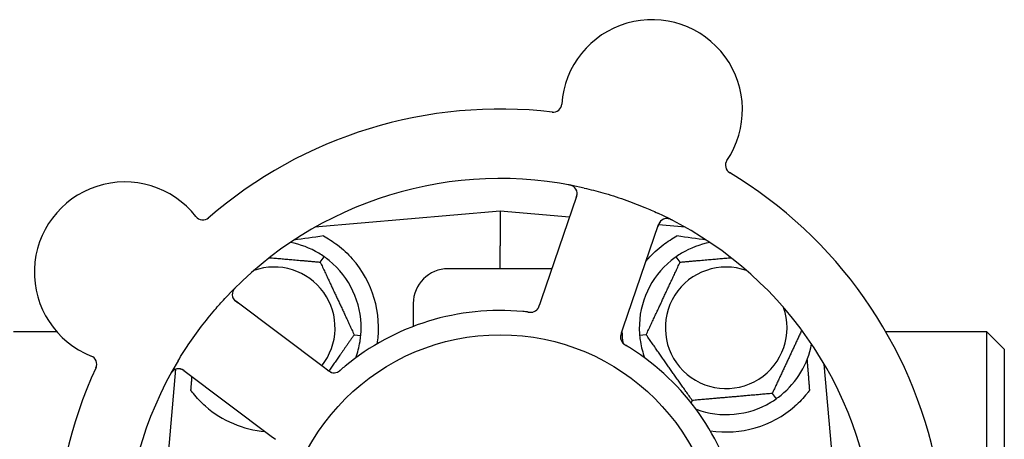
# Model space of a CAD drawing. Header units: inches. Extents: x 24 to 1128, y -69 to 748.
# Tile 603 of 656: x 617.12 to 620.66, y 600.95 to 602.46. Entities that reach past the tile are written whole.
import ezdxf

# ---------------------------------------------------------------- set-up
doc = ezdxf.new("R2010")
doc.units = ezdxf.units.IN
doc.header["$LTSCALE"] = 32
doc.header["$MEASUREMENT"] = 0
doc.layers.add('Visible (ANSI)', color=7, linetype='Continuous', lineweight=30)

msp = doc.modelspace()

# ---------------------------------------------------------------- linework, layer by layer
at = {"layer": 'Visible (ANSI)'}
for p, q in [((619.11808, 601.82414), (618.99093, 601.45227)), ((618.84313, 601.77103), (618.17702, 601.71275)), ((618.84313, 601.77103), (618.84313, 601.64612)), ((619.09246, 601.74922), (618.84313, 601.77103)), ((619.28568, 601.35149), (619.41283, 601.72337)), ((619.50924, 601.71275), (619.41218, 601.72125)), ((618.84313, 601.56353), (618.84313, 601.64612)), ((618.19621, 601.5875), (618.20988, 601.60701)), ((619.49006, 601.5875), (619.47639, 601.60701)), ((619.02897, 601.56353), (618.65563, 601.56353)), ((618.20672, 601.21064), (617.89233, 601.44647)), ((618.53063, 601.43853), (618.53063, 601.35582)), ((618.99093, 601.45227), (618.9845, 601.43344)), ((617.24962, 601.33603), (617.09313, 601.33603)), ((618.31821, 601.32587), (618.34194, 601.32379)), ((619.27925, 601.33269), (619.28568, 601.35149)), ((619.36806, 601.32587), (619.34432, 601.32379)), ((620.59313, 601.33603), (620.23021, 601.33603)), ((620.59313, 600.83164), (620.59313, 601.33603)), ((620.65563, 601.27353), (620.59313, 601.33603)), ((620.65563, 601.27353), (620.65563, 600.81267)), ((620.05613, 600.67576), (620.00851, 601.21999)), ((617.67616, 601.20173), (617.61813, 600.53853)), ((617.70541, 601.19729), (618.01979, 600.96146)), ((618.22261, 601.19872), (618.20672, 601.21064)), ((619.82121, 601.11456), (619.83488, 601.09504)), ((619.53363, 601.0894), (619.5297, 601.08097)), ((618.01979, 600.96146), (618.03571, 600.94952))]:
    msp.add_line(p, q, dxfattribs=at)
msp.add_circle((618.84313, 600.53853), 0.7875, dxfattribs=at)
for centre, radius, start, end in [((619.38906, 602.13528), 0.325, 326.006, 176.24329), ((618.84313, 600.53853), 1.6, 83.25836, 130.99093), ((619.03357, 602.15863), 0.03125, 263.29575, 356.24329), ((619.68442, 601.9361), 0.03125, 146.006, 238.95354), ((618.84313, 600.53853), 1.6, 11.25836, 58.99093), ((617.49323, 601.55116), 0.325, 38.006, 248.24329), ((618.84313, 600.53853), 1.35, 77.06409, 137.1852), ((619.08851, 601.83425), 0.03125, 341.12465, 79.27672), ((617.77394, 601.77052), 0.03125, 218.006, 310.95354), ((618.84313, 600.53853), 1.35, 5.06409, 65.1852), ((619.4424, 601.71326), 0.03125, 62.97257, 161.12465), ((618.03063, 601.35103), 0.3125, 59.15807, 79.28378), ((619.65563, 601.35103), 0.3125, 100.71622, 120.84193), ((618.03063, 601.35103), 0.3125, 359.15807, 50.84193), ((618.03063, 601.35103), 0.375, 351.21293, 41.51889), ((619.65563, 601.35103), 0.3125, 129.15807, 180.84193), ((619.65563, 601.35103), 0.375, 138.48111, 140.17271), ((618.03063, 601.35103), 0.21875, 321.38477, 109.65889), ((618.65563, 601.43853), 0.125, 90, 180), ((619.65563, 601.35103), 0.21875, 70.34111, 19.65889), ((617.91108, 601.47147), 0.03125, 134.97257, 233.12465), ((618.84313, 600.53853), 0.875, 84.63234, 129.61695), ((618.95306, 601.43809), 0.03125, 281.91027, 323.9096), ((619.65563, 601.35103), 0.375, 182.07658, 188.57442), ((618.03063, 601.35103), 0.3125, 339.72028, 350.84193), ((619.30695, 601.3171), 0.03125, 179.11888, 220.57804), ((619.65563, 601.35103), 0.3125, 189.15807, 200.27972), ((619.65563, 601.35103), 0.3125, 309.15807, 349.28378), ((618.84313, 600.53853), 0.875, 12.63234, 57.61695), ((617.36118, 601.22029), 0.03125, 335.29575, 68.24329), ((618.84313, 600.53853), 1.35, 149.06409, 209.1852), ((618.84313, 600.53853), 1.6, 155.25836, 202.99093), ((617.68665, 601.17229), 0.03125, 53.12465, 151.27672), ((618.246, 601.22023), 0.03125, 251.11888, 292.57804), ((619.65563, 601.35103), 0.3125, 249.72028, 300.84193), ((618.03063, 601.35103), 0.375, 228.77041, 265.08898), ((619.65563, 601.35103), 0.375, 261.21293, 311.22959)]:
    msp.add_arc(centre, radius, start, end, dxfattribs=at)
for centre, major_axis, start_param, end_param in [((619.84817, 601.73348), (-2.38839, -0.20896), 5.4649258, 5.5279515), ((617.8381, 601.73348), (2.38839, -0.20896), 0.7552338, 0.8182595)]:
    msp.add_ellipse(centre, major_axis=major_axis, ratio=0.0521373, start_param=start_param, end_param=end_param, dxfattribs=at)
for points, knots in [([(619.10709, 601.85937), (619.10686, 601.85954), (619.10657, 601.85974), (619.10556, 601.8604), (619.10476, 601.86088), (619.1029, 601.86185), (619.10175, 601.86238), (619.09969, 601.86316), (619.09903, 601.8634), (619.09736, 601.86395), (619.09631, 601.86426), (619.09405, 601.86487), (619.09283, 601.86516), (619.09091, 601.86558), (619.09018, 601.86572), (619.08876, 601.866), (619.08806, 601.86613), (619.08735, 601.86626)], [0.051298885, 0.051298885, 0.051298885, 0.051298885, 0.057269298, 0.057269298, 0.069785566, 0.069785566, 0.083632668, 0.083632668, 0.089458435, 0.089458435, 0.09782017, 0.09782017, 0.107290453, 0.107290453, 0.113094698, 0.113094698, 0.118968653, 0.118968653, 0.118968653, 0.118968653]), ([(619.14535, 601.85427), (619.16769, 601.84914), (619.18977, 601.84347), (619.23752, 601.82992), (619.26343, 601.82173), (619.31426, 601.80393), (619.33889, 601.79448), (619.37881, 601.77782), (619.3943, 601.77101), (619.40971, 601.76388)], [-0.73117336, -0.73117336, -0.73117336, -0.73117336, -0.55242948, -0.55242948, -0.34016147, -0.34016147, -0.13232742, -0.13232742, 0, 0, 0, 0]), ([(619.11545, 601.81647), (619.11576, 601.81736), (619.11607, 601.81826), (619.11723, 601.82176), (619.11801, 601.82437), (619.11903, 601.82881), (619.11933, 601.83073), (619.11963, 601.83391), (619.11965, 601.83536), (619.11954, 601.83763), (619.11945, 601.83848), (619.11933, 601.83938), (619.1193, 601.83956), (619.11927, 601.83973)], [0, 0, 0, 0, 0.007248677, 0.007248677, 0.028564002, 0.028564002, 0.04748221, 0.04748221, 0.065361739, 0.065361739, 0.076705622, 0.076705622, 0.079955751, 0.079955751, 0.079955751, 0.079955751]), ([(619.42135, 601.73636), (619.42114, 601.73616), (619.42087, 601.7359), (619.41962, 601.73462), (619.41849, 601.73328), (619.41668, 601.73068), (619.41589, 601.72938), (619.4141, 601.72594), (619.41311, 601.7237), (619.41184, 601.72038), (619.41148, 601.71939), (619.41082, 601.7175), (619.41051, 601.71659), (619.4102, 601.71568)], [0.058736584, 0.058736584, 0.058736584, 0.058736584, 0.064782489, 0.064782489, 0.086145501, 0.086145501, 0.103238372, 0.103238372, 0.123434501, 0.123434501, 0.131598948, 0.131598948, 0.13893919, 0.13893919, 0.13893919, 0.13893919]), ([(619.46288, 601.73787), (619.46233, 601.73815), (619.46177, 601.73844), (619.46028, 601.7392), (619.45931, 601.73967), (619.45751, 601.74052), (619.45666, 601.7409), (619.45448, 601.74182), (619.45311, 601.74234), (619.45069, 601.74315), (619.4496, 601.74346), (619.44772, 601.74392), (619.44691, 601.74408), (619.44527, 601.74434), (619.44448, 601.74442), (619.44358, 601.74448), (619.44339, 601.74449), (619.44323, 601.7445)], [0, 0, 0, 0, 0.005149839, 0.005149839, 0.013554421, 0.013554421, 0.020527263, 0.020527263, 0.031641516, 0.031641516, 0.041623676, 0.041623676, 0.051235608, 0.051235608, 0.063734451, 0.063734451, 0.067355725, 0.067355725, 0.067355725, 0.067355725]), ([(618.20777, 601.68156), (618.22383, 601.67295), (618.24126, 601.66202), (618.27723, 601.63456), (618.29562, 601.61744), (618.31141, 601.5996)], [1.44549616, 1.44549616, 1.44549616, 1.44549616, 1.60647008, 1.60647008, 1.78790376, 1.78790376, 1.78790376, 1.78790376]), ([(619.37486, 601.5996), (619.39078, 601.61759), (619.40933, 601.63483), (619.4453, 601.6622), (619.46256, 601.67301), (619.4785, 601.68156)], [0.51027324, 0.51027324, 0.51027324, 0.51027324, 0.69323174, 0.69323174, 0.85269236, 0.85269236, 0.85269236, 0.85269236]), ([(617.89401, 601.49856), (617.89356, 601.49812), (617.89312, 601.49769), (617.89194, 601.4965), (617.89119, 601.49573), (617.88982, 601.49427), (617.8892, 601.49358), (617.88765, 601.49179), (617.88673, 601.49065), (617.88522, 601.4886), (617.88458, 601.48766), (617.88357, 601.48602), (617.88316, 601.48529), (617.88241, 601.48381), (617.88209, 601.48308), (617.88175, 601.48225), (617.88169, 601.48207), (617.88163, 601.48192)], [0, 0, 0, 0, 0.005149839, 0.005149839, 0.013554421, 0.013554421, 0.020527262, 0.020527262, 0.031641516, 0.031641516, 0.041623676, 0.041623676, 0.051235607, 0.051235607, 0.06373445, 0.06373445, 0.067355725, 0.067355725, 0.067355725, 0.067355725]), ([(617.68518, 601.23254), (617.69697, 601.2522), (617.70918, 601.27144), (617.7368, 601.31265), (617.75257, 601.33472), (617.78455, 601.37672), (617.8005, 601.39647), (617.82862, 601.42936), (617.84057, 601.4428), (617.85283, 601.45603)], [-0.73117437, -0.73117437, -0.73117437, -0.73117437, -0.55243049, -0.55243049, -0.34047291, -0.34047291, -0.14064238, -0.14064238, 0, 0, 0, 0]), ([(617.88261, 601.4586), (617.88273, 601.45833), (617.8829, 601.458), (617.88373, 601.45642), (617.88465, 601.45492), (617.88657, 601.4524), (617.88756, 601.45125), (617.89027, 601.44849), (617.8921, 601.44685), (617.89487, 601.44462), (617.8957, 601.44397), (617.89729, 601.44275), (617.89806, 601.44217), (617.89883, 601.4416)], [0.058736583, 0.058736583, 0.058736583, 0.058736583, 0.064782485, 0.064782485, 0.086145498, 0.086145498, 0.103238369, 0.103238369, 0.123434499, 0.123434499, 0.131598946, 0.131598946, 0.138939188, 0.138939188, 0.138939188, 0.138939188]), ([(618.97754, 601.41866), (618.97759, 601.41873), (618.97766, 601.41881), (618.97784, 601.41906), (618.97797, 601.41924), (618.97856, 601.42005), (618.97908, 601.42083), (618.98022, 601.42279), (618.98087, 601.42406), (618.98206, 601.42674), (618.98262, 601.42814), (618.98337, 601.43019), (618.9836, 601.43083), (618.98394, 601.4318), (618.98405, 601.43213), (618.98427, 601.43277), (618.98437, 601.43308), (618.98448, 601.4334)], [0.038929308, 0.038929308, 0.038929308, 0.038929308, 0.040726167, 0.040726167, 0.043941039, 0.043941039, 0.054249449, 0.054249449, 0.066768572, 0.066768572, 0.07820649, 0.07820649, 0.083402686, 0.083402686, 0.086046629, 0.086046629, 0.08863019, 0.08863019, 0.08863019, 0.08863019]), ([(618.97804, 601.4193), (618.97804, 601.4193), (618.97804, 601.41931), (618.97808, 601.41936), (618.97822, 601.41955), (618.97862, 601.4201), (618.97892, 601.42055), (618.97958, 601.42158), (618.97992, 601.42216), (618.98032, 601.42291), (618.98043, 601.4231), (618.98115, 601.42452), (618.98189, 601.42619), (618.98293, 601.42895), (618.98323, 601.42977), (618.98368, 601.43107), (618.98384, 601.43152), (618.98416, 601.43244), (618.98432, 601.43292), (618.98448, 601.4334)], [0.028019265, 0.028019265, 0.028019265, 0.028019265, 0.028672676, 0.028672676, 0.033062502, 0.033062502, 0.040781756, 0.040781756, 0.051074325, 0.051074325, 0.054504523, 0.054504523, 0.075062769, 0.075062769, 0.083066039, 0.083066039, 0.087153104, 0.087153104, 0.091266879, 0.091266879, 0.091266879, 0.091266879]), ([(618.94339, 601.40777), (618.94291, 601.40782), (618.9424, 601.40788), (618.94186, 601.40794), (618.93699, 601.40849), (618.93034, 601.40919), (618.92499, 601.40969)], [0.48080563, 0.48080563, 0.48080563, 0.48080563, 0.5329828, 0.5329828, 0.5329828, 1, 1, 1, 1]), ([(618.94342, 601.40776), (618.94372, 601.40773), (618.94402, 601.40769), (618.94482, 601.4076), (618.94533, 601.40755), (618.94691, 601.40738), (618.948, 601.40727), (618.95027, 601.4071), (618.95147, 601.40704), (618.95383, 601.40698), (618.95495, 601.40701), (618.95716, 601.40714), (618.95815, 601.40728), (618.95938, 601.40749), (618.95971, 601.40756), (618.95996, 601.40761)], [0.001596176, 0.001596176, 0.001596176, 0.001596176, 0.00393777, 0.00393777, 0.007842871, 0.007842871, 0.016055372, 0.016055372, 0.025513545, 0.025513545, 0.037191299, 0.037191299, 0.054193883, 0.054193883, 0.061558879, 0.061558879, 0.061558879, 0.061558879]), ([(618.94342, 601.40776), (618.94397, 601.4077), (618.94451, 601.40764), (618.94559, 601.40751), (618.94613, 601.40745), (618.94794, 601.40726), (618.94921, 601.40715), (618.95128, 601.40702), (618.95213, 601.40698), (618.95407, 601.40695), (618.95509, 601.40698), (618.95688, 601.40711), (618.95769, 601.4072), (618.95896, 601.4074), (618.95949, 601.4075), (618.9598, 601.40757), (618.95984, 601.40758), (618.95985, 601.40758), (618.95985, 601.40758), (618.95985, 601.40758)], [0, 0, 0, 0, 0.004180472, 0.004180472, 0.008305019, 0.008305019, 0.018114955, 0.018114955, 0.025612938, 0.025612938, 0.036850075, 0.036850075, 0.047489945, 0.047489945, 0.056089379, 0.056089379, 0.05828692, 0.05828692, 0.058652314, 0.058652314, 0.058652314, 0.058652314]), ([(619.27925, 601.33269), (619.27908, 601.33219), (619.27891, 601.33168), (619.27858, 601.33071), (619.27842, 601.33023), (619.27806, 601.32915), (619.27787, 601.32855), (619.27719, 601.32643), (619.27681, 601.32505), (619.27629, 601.32288), (619.27611, 601.32192), (619.27587, 601.32017), (619.27579, 601.31941), (619.27571, 601.31813), (619.2757, 601.31757), (619.2757, 601.31724), (619.2757, 601.3172), (619.2757, 601.3172), (619.2757, 601.3172), (619.2757, 601.3172)], [0, 0, 0, 0, 0.004355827, 0.004355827, 0.0086878, 0.0086878, 0.014307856, 0.014307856, 0.029588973, 0.029588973, 0.043844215, 0.043844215, 0.054171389, 0.054171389, 0.061954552, 0.061954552, 0.063871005, 0.063871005, 0.063878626, 0.063878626, 0.063878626, 0.063878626]), ([(619.27924, 601.33265), (619.27914, 601.33237), (619.27905, 601.33209), (619.27852, 601.33054), (619.27808, 601.32923), (619.27724, 601.32648), (619.27684, 601.32502), (619.27624, 601.32238), (619.27604, 601.32118), (619.27577, 601.31892), (619.27571, 601.31783), (619.2757, 601.31692), (619.2757, 601.31678), (619.2757, 601.31667)], [0, 0, 0, 0, 0.002309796, 0.002309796, 0.012623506, 0.012623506, 0.024338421, 0.024338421, 0.035397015, 0.035397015, 0.047442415, 0.047442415, 0.049661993, 0.049661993, 0.049661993, 0.049661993]), ([(619.28273, 601.29735), (619.28288, 601.29717), (619.28307, 601.29694), (619.28366, 601.29628), (619.2841, 601.29582), (619.28507, 601.29488), (619.28558, 601.29441), (619.28666, 601.29349), (619.2872, 601.29306), (619.28854, 601.29204), (619.28938, 601.29144), (619.29064, 601.29059), (619.29102, 601.29033), (619.29241, 601.28942), (619.29346, 601.28877), (619.29484, 601.28792), (619.29519, 601.28771), (619.29568, 601.28741), (619.29583, 601.28732), (619.29598, 601.28723)], [0.044252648, 0.044252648, 0.044252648, 0.044252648, 0.050671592, 0.050671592, 0.061250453, 0.061250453, 0.071050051, 0.071050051, 0.078610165, 0.078610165, 0.087196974, 0.087196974, 0.090753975, 0.090753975, 0.100050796, 0.100050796, 0.103147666, 0.103147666, 0.104517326, 0.104517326, 0.104517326, 0.104517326]), ([(619.28297, 601.29706), (619.28297, 601.29706), (619.28299, 601.29703), (619.28307, 601.29693), (619.28317, 601.29682), (619.28346, 601.29648), (619.28371, 601.29621), (619.28455, 601.29532), (619.28523, 601.29467), (619.28675, 601.29337), (619.28757, 601.29272), (619.28955, 601.29128), (619.29076, 601.29047), (619.29314, 601.28895), (619.29433, 601.28823), (619.29565, 601.28743), (619.29582, 601.28733), (619.29598, 601.28723)], [0.030853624, 0.030853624, 0.030853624, 0.030853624, 0.032941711, 0.032941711, 0.036385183, 0.036385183, 0.042347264, 0.042347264, 0.055267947, 0.055267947, 0.065838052, 0.065838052, 0.077516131, 0.077516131, 0.087897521, 0.087897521, 0.089364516, 0.089364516, 0.089364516, 0.089364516]), ([(617.66851, 601.19774), (617.66828, 601.19757), (617.66799, 601.19735), (617.66705, 601.19659), (617.66635, 601.19598), (617.66485, 601.19451), (617.664, 601.19358), (617.66262, 601.19187), (617.66219, 601.19131), (617.66115, 601.18989), (617.66052, 601.18899), (617.65925, 601.18703), (617.65859, 601.18595), (617.6576, 601.18426), (617.65724, 601.18361), (617.65654, 601.18234), (617.6562, 601.18172), (617.65586, 601.18108)], [0.051298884, 0.051298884, 0.051298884, 0.051298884, 0.057269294, 0.057269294, 0.069785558, 0.069785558, 0.083632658, 0.083632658, 0.089458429, 0.089458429, 0.097820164, 0.097820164, 0.107290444, 0.107290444, 0.113094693, 0.113094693, 0.118968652, 0.118968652, 0.118968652, 0.118968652]), ([(617.71189, 601.19243), (617.71114, 601.19299), (617.71038, 601.19356), (617.70741, 601.19575), (617.70517, 601.1973), (617.70126, 601.19964), (617.69953, 601.20052), (617.69659, 601.20178), (617.69523, 601.20226), (617.69303, 601.20285), (617.69219, 601.20303), (617.6913, 601.20319), (617.69112, 601.20322), (617.69095, 601.20325)], [0, 0, 0, 0, 0.007248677, 0.007248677, 0.028564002, 0.028564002, 0.047482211, 0.047482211, 0.06536174, 0.06536174, 0.076705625, 0.076705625, 0.079955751, 0.079955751, 0.079955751, 0.079955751]), ([(618.22261, 601.19871), (618.22303, 601.1984), (618.22346, 601.19808), (618.22429, 601.19746), (618.22469, 601.19716), (618.22561, 601.19648), (618.22611, 601.19612), (618.22793, 601.19482), (618.22912, 601.19403), (618.23103, 601.19286), (618.23189, 601.19239), (618.23347, 601.19162), (618.23417, 601.19132), (618.23536, 601.19085), (618.23589, 601.19066), (618.2362, 601.19056), (618.23625, 601.19054), (618.23625, 601.19054), (618.23625, 601.19054), (618.23625, 601.19054)], [0, 0, 0, 0, 0.004355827, 0.004355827, 0.008687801, 0.008687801, 0.014307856, 0.014307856, 0.029588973, 0.029588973, 0.043844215, 0.043844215, 0.054171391, 0.054171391, 0.061954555, 0.061954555, 0.063871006, 0.063871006, 0.063878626, 0.063878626, 0.063878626, 0.063878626]), ([(618.22265, 601.19869), (618.22288, 601.19851), (618.22312, 601.19833), (618.22443, 601.19735), (618.22554, 601.19653), (618.22789, 601.19488), (618.22916, 601.19404), (618.23148, 601.19267), (618.23257, 601.1921), (618.23462, 601.19115), (618.23565, 601.19076), (618.23652, 601.19046), (618.23664, 601.19042), (618.23675, 601.19038)], [0, 0, 0, 0, 0.002309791, 0.002309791, 0.012623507, 0.012623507, 0.024338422, 0.024338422, 0.035397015, 0.035397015, 0.047442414, 0.047442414, 0.049661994, 0.049661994, 0.049661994, 0.049661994]), ([(618.2573, 601.1911), (618.25751, 601.19119), (618.25779, 601.1913), (618.2586, 601.19166), (618.25917, 601.19193), (618.26036, 601.19256), (618.26098, 601.19291), (618.26218, 601.19365), (618.26276, 601.19403), (618.26414, 601.19498), (618.26497, 601.1956), (618.26617, 601.19653), (618.26653, 601.19681), (618.26782, 601.19786), (618.26878, 601.19866), (618.27, 601.19971), (618.27031, 601.19997), (618.27075, 601.20035), (618.27088, 601.20046), (618.27101, 601.20057)], [0.044252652, 0.044252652, 0.044252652, 0.044252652, 0.050671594, 0.050671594, 0.061250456, 0.061250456, 0.071050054, 0.071050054, 0.078610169, 0.078610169, 0.087196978, 0.087196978, 0.090753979, 0.090753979, 0.100050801, 0.100050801, 0.10314767, 0.10314767, 0.10451733, 0.10451733, 0.10451733, 0.10451733]), ([(618.25765, 601.19123), (618.25765, 601.19123), (618.25768, 601.19125), (618.2578, 601.1913), (618.25793, 601.19135), (618.25835, 601.19153), (618.25868, 601.19168), (618.25979, 601.19221), (618.26061, 601.19265), (618.26232, 601.19369), (618.2632, 601.19427), (618.26517, 601.19571), (618.26632, 601.19661), (618.2685, 601.1984), (618.26955, 601.19931), (618.27072, 601.20032), (618.27087, 601.20045), (618.27101, 601.20057)], [0.030853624, 0.030853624, 0.030853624, 0.030853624, 0.032941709, 0.032941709, 0.03638518, 0.03638518, 0.042347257, 0.042347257, 0.055267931, 0.055267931, 0.065838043, 0.065838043, 0.077516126, 0.077516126, 0.087897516, 0.087897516, 0.089364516, 0.089364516, 0.089364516, 0.089364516]), ([(617.78348, 601.069), (617.768, 601.08257), (617.75304, 601.09805), (617.73693, 601.11782), (617.73398, 601.12159), (617.73114, 601.12536)], [0.52788927, 0.52788927, 0.52788927, 0.52788927, 0.6827691, 0.6827691, 0.71884724, 0.71884724, 0.71884724, 0.71884724]), ([(619.95513, 601.12536), (619.9523, 601.1216), (619.94936, 601.11785), (619.93324, 601.09808), (619.91828, 601.08258), (619.90279, 601.069)], [1.52999431, 1.52999431, 1.52999431, 1.52999431, 1.56596178, 1.56596178, 1.72096024, 1.72096024, 1.72096024, 1.72096024])]:
    msp.add_open_spline(points, degree=3, knots=knots, dxfattribs=at)
for points in [[(618.20988, 601.60701), (618.20363, 601.61138), (618.19705, 601.61563), (618.19084, 601.61934)], [(618.22796, 601.59334), (618.22236, 601.59791), (618.21612, 601.60264), (618.20988, 601.60701)], [(619.47639, 601.60701), (619.47015, 601.60264), (619.46391, 601.59791), (619.4583, 601.59334)], [(619.49542, 601.61934), (619.48922, 601.61563), (619.48264, 601.61138), (619.47639, 601.60701)], [(618.33915, 601.30129), (618.3403, 601.30843), (618.34127, 601.3162), (618.34194, 601.32379)], [(618.34194, 601.32379), (618.3426, 601.33139), (618.34299, 601.33921), (618.3431, 601.34644)], [(619.34317, 601.34644), (619.34327, 601.33921), (619.34366, 601.33139), (619.34432, 601.32379)], [(619.34432, 601.32379), (619.34499, 601.3162), (619.34597, 601.30843), (619.34712, 601.30129)], [(619.31176, 601.27746), (619.30671, 601.28066), (619.3002, 601.28467), (619.29598, 601.28723)], [(618.28519, 601.21256), (618.28058, 601.20875), (618.27475, 601.2038), (618.27101, 601.20057)], [(619.81584, 601.08272), (619.82205, 601.08643), (619.82863, 601.09068), (619.83488, 601.09504)], [(619.83488, 601.09504), (619.84112, 601.09942), (619.84736, 601.10415), (619.85296, 601.10872)]]:
    msp.add_open_spline(points, degree=3, dxfattribs=at)
for points, weights in [([(618.01346, 601.60349), (618.09882, 601.59602), (618.19621, 601.5875)], [1.11819795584, 1.14843950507, 1.04422863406]), ([(618.19621, 601.5875), (618.25721, 601.45668), (618.31821, 601.32587)], [1.04422863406, 1.20577136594, 1.04422863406]), ([(619.36806, 601.32587), (619.42906, 601.45668), (619.49006, 601.5875)], [1.04422863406, 1.20577136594, 1.04422863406]), ([(619.49006, 601.5875), (619.58744, 601.59602), (619.67281, 601.60349)], [1.04422863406, 1.14843950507, 1.11819795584]), ([(618.31821, 601.32587), (618.26934, 601.25608), (618.22695, 601.19554)], [1.04422863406, 1.13389426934, 1.12402059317]), ([(619.53363, 601.0894), (619.45084, 601.20764), (619.36806, 601.32587)], [1.04422863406, 1.20577136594, 1.04422863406]), ([(619.92755, 601.34261), (619.87596, 601.23197), (619.82121, 601.11456)], [1.07748863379, 1.18694802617, 1.04422863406]), ([(619.94628, 601.23623), (619.95074, 601.18042), (619.95513, 601.12536)], [0.999904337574, 0.999905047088, 0.99992150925]), ([(617.73114, 601.12536), (617.73311, 601.15011), (617.7351, 601.17502)], [0.999921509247, 0.999914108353, 0.999909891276]), ([(619.82121, 601.11456), (619.67742, 601.10198), (619.53363, 601.0894)], [1.04422863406, 1.20577136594, 1.04422863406])]:
    msp.add_rational_spline(points, weights, degree=2, dxfattribs=at)

doc.saveas('drawing.dxf')
